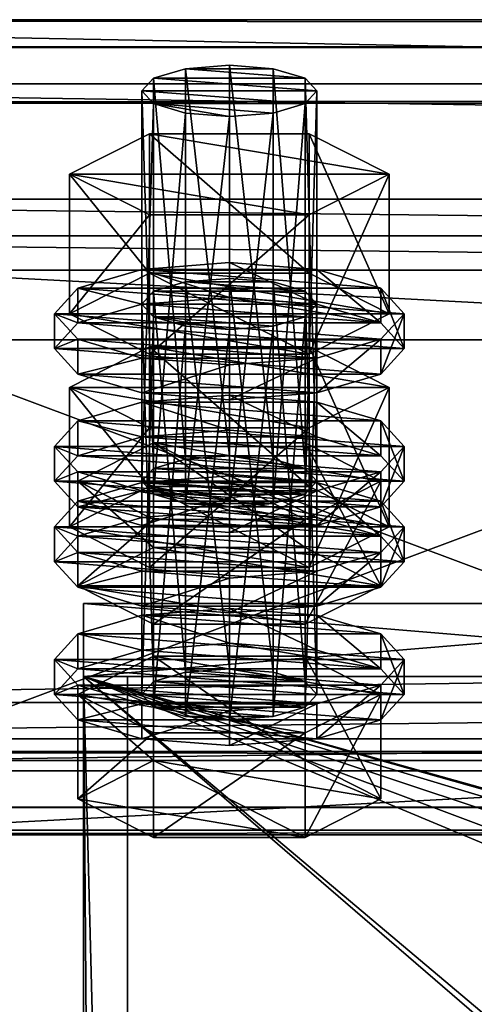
# Model space of a CAD drawing. Header units: millimetres. Extents: x 60485 to 71303, y 100 to 16900.
# Tile 552 of 656: x 60566 to 60597, y 16832 to 16900. Entities that reach past the tile are written whole.
import ezdxf

# ---------------------------------------------------------------- set-up
doc = ezdxf.new("R2010")
doc.units = ezdxf.units.MM
for name, color, linetype in [('1', 7, 'Continuous'), ('13', 7, 'Continuous'), ('21', 7, 'Continuous'), ('251', 7, 'Continuous'), ('3', 7, 'Continuous'), ('7', 7, 'Continuous'), ('9', 7, 'Continuous')]:
    doc.layers.add(name, color=color, linetype=linetype)

msp = doc.modelspace()

# ---------------------------------------------------------------- meshes
at = {"layer": '1', "color": 7}
mesh = msp.add_polyface(dxfattribs=at)
corners = [(70999.994, 16699.999, 2949.999), (70999.994, 16699.999, -0.001), (60499.994, 16699.999, -0.001), (60499.994, 16699.999, 2949.999), (70999.994, 16899.999, -0.001), (60499.994, 16899.999, -0.001), (70999.994, 16899.999, 2949.999), (60499.994, 16899.999, 2949.999)]
mesh.append_faces([[corners[k] for k in face] for face in [(0, 2, 3, 3), (1, 5, 2, 2), (4, 7, 5, 5), (6, 3, 7, 7), (1, 6, 4, 4), (3, 5, 7, 7)]], dxfattribs={"vtx0": -1, "color": 7})
mesh.append_faces([[corners[k] for k in face] for face in [(0, 1, 2, 2), (1, 4, 5, 5), (4, 6, 7, 7), (6, 0, 3, 3), (1, 0, 6, 6), (3, 2, 5, 5)]], dxfattribs={"vtx2": -1, "vtx3": -1, "color": 7})
at = {"layer": '13', "color": 20}
mesh = msp.add_polyface(dxfattribs=at)
corners = [(60580, 16893.366, 3091.021), (60577, 16893.601, 3091.79), (60577, 16866.824, 3099.976), (60574.804, 16894.243, 3093.89), (60574.804, 16867.466, 3102.076), (60574, 16895.12, 3096.759), (60574, 16868.343, 3104.945), (60574.804, 16895.997, 3099.628), (60574.804, 16869.221, 3107.814), (60577, 16896.639, 3101.728), (60577, 16869.863, 3109.914), (60580, 16896.874, 3102.497), (60580, 16870.098, 3110.683), (60585.196, 16894.243, 3093.89), (60586, 16895.12, 3096.759), (60585.196, 16895.997, 3099.628), (60583, 16896.639, 3101.728), (60585.485, 16886.621, 3089.423), (60574.515, 16886.621, 3089.423), (60574.515, 16877.058, 3092.347), (60569.03, 16889.398, 3098.508), (60569.03, 16879.835, 3101.432), (60574.515, 16892.176, 3107.593), (60574.515, 16882.613, 3110.517), (60585.485, 16882.613, 3110.517), (60590.97, 16889.398, 3098.508), (60585.485, 16877.058, 3092.347), (60569.608, 16878.081, 3095.694), (60568, 16879.835, 3101.432), (60568, 16877.444, 3102.163), (60569.608, 16875.69, 3096.425), (60569.608, 16881.589, 3107.17), (60569.608, 16879.199, 3107.901), (60574, 16882.874, 3111.37), (60574, 16880.483, 3112.101), (60580, 16883.344, 3112.907), (60580, 16880.953, 3113.638), (60574, 16876.797, 3091.494), (60586, 16876.797, 3091.494), (60590.392, 16878.081, 3095.694), (60592, 16879.835, 3101.432), (60590.392, 16881.589, 3107.17), (60586, 16882.874, 3111.37), (60590.392, 16879.199, 3107.901), (60592, 16877.444, 3102.163), (60580, 16878.747, 3043.206), (60574.804, 16879.624, 3046.075), (60577, 16878.982, 3043.974), (60585.196, 16879.624, 3046.075), (60574, 16880.501, 3048.943), (60586, 16880.501, 3048.943), (60574.804, 16881.378, 3051.812), (60585.196, 16881.378, 3051.812), (60577, 16882.021, 3053.913), (60583, 16882.021, 3053.913), (60580, 16882.256, 3054.681)]
mesh.append_faces([[corners[k] for k in face] for face in [(9, 12, 10, 10), (0, 3, 1, 1), (9, 16, 11, 11), (18, 21, 19, 19), (20, 23, 21, 21), (22, 24, 23, 23), (17, 20, 18, 18), (21, 26, 19, 19), (27, 29, 30, 30), (28, 32, 29, 29), (31, 34, 32, 32), (33, 36, 34, 34), (33, 42, 35, 35), (45, 46, 47, 47), (53, 54, 55, 55)]], dxfattribs={"vtx0": -1, "color": 20})
mesh.append_faces([[corners[k] for k in face] for face in [(3, 13, 5, 5), (5, 14, 7, 7), (7, 15, 9, 9), (20, 25, 22, 22), (23, 26, 21, 21), (37, 38, 27, 27), (27, 39, 28, 28), (28, 40, 31, 31), (31, 41, 33, 33), (36, 43, 34, 34), (34, 43, 32, 32), (32, 44, 29, 29), (46, 48, 49, 49), (49, 50, 51, 51), (51, 52, 53, 53)]], dxfattribs={"vtx0": -1, "vtx1": -1, "color": 20})
mesh.append_faces([[corners[k] for k in face] for face in [(0, 1, 2, 2), (1, 3, 4, 4), (3, 5, 6, 6), (5, 7, 8, 8), (7, 9, 10, 10), (9, 11, 12, 12), (17, 18, 19, 19), (18, 20, 21, 21), (20, 22, 23, 23), (27, 28, 29, 29), (28, 31, 32, 32), (31, 33, 34, 34), (33, 35, 36, 36)]], dxfattribs={"vtx2": -1, "vtx3": -1, "color": 20})
mesh = msp.add_polyface(dxfattribs=at)
corners = [(60586, 16895.12, 3096.759), (60585.196, 16894.243, 3093.89), (60585.196, 16867.466, 3102.076), (60583, 16893.601, 3091.79), (60583, 16866.824, 3099.976), (60580, 16893.366, 3091.021), (60580, 16866.589, 3099.207), (60580, 16896.874, 3102.497), (60583, 16896.639, 3101.728), (60583, 16869.863, 3109.914), (60580, 16870.098, 3110.683), (60585.196, 16895.997, 3099.628), (60585.196, 16869.221, 3107.814), (60586, 16868.343, 3104.945), (60574.804, 16894.243, 3093.89), (60574, 16895.12, 3096.759), (60574.804, 16895.997, 3099.628), (60577, 16896.639, 3101.728), (60590.97, 16889.398, 3098.508), (60585.485, 16886.621, 3089.423), (60585.485, 16877.058, 3092.347), (60590.97, 16879.835, 3101.432), (60574.515, 16877.058, 3092.347), (60574.515, 16892.176, 3107.593), (60585.485, 16892.176, 3107.593), (60585.485, 16882.613, 3110.517), (60569.03, 16889.398, 3098.508), (60574.515, 16882.613, 3110.517), (60592, 16879.835, 3101.432), (60590.392, 16878.081, 3095.694), (60590.392, 16875.69, 3096.425), (60592, 16877.444, 3102.163), (60580, 16883.344, 3112.907), (60586, 16882.874, 3111.37), (60586, 16880.483, 3112.101), (60580, 16880.953, 3113.638), (60590.392, 16881.589, 3107.17), (60590.392, 16879.199, 3107.901), (60569.608, 16878.081, 3095.694), (60586, 16876.797, 3091.494), (60568, 16879.835, 3101.432), (60569.608, 16881.589, 3107.17), (60574, 16882.874, 3111.37), (60569.608, 16879.199, 3107.901), (60568, 16877.444, 3102.163), (60574.804, 16879.624, 3046.075), (60580, 16878.747, 3043.206), (60583, 16878.982, 3043.974), (60585.196, 16879.624, 3046.075), (60574, 16880.501, 3048.943), (60586, 16880.501, 3048.943), (60574.804, 16881.378, 3051.812), (60585.196, 16881.378, 3051.812), (60577, 16882.021, 3053.913), (60583, 16882.021, 3053.913), (60574.515, 16877.557, 3059.778), (60590.97, 16874.78, 3050.693), (60585.485, 16877.557, 3059.778)]
mesh.append_faces([[corners[k] for k in face] for face in [(7, 9, 10, 10), (18, 20, 21, 21), (19, 22, 20, 20), (24, 21, 25, 25), (23, 18, 24, 24), (21, 27, 25, 25), (28, 30, 31, 31), (32, 34, 35, 35), (33, 37, 34, 34), (36, 31, 37, 37), (37, 35, 34, 34), (55, 56, 57, 57)]], dxfattribs={"vtx0": -1, "color": 20})
mesh.append_faces([[corners[k] for k in face] for face in [(14, 5, 3, 3), (14, 3, 1, 1), (15, 1, 0, 0), (16, 0, 11, 11), (17, 11, 8, 8), (26, 19, 18, 18), (27, 21, 20, 20), (38, 39, 29, 29), (40, 29, 28, 28), (41, 28, 36, 36), (42, 36, 33, 33), (43, 37, 31, 31), (44, 31, 30, 30), (45, 46, 47, 47), (45, 47, 48, 48), (49, 48, 50, 50), (51, 50, 52, 52), (53, 52, 54, 54)]], dxfattribs={"vtx0": -1, "vtx2": -1, "vtx3": -1, "color": 20})
mesh.append_faces([[corners[k] for k in face] for face in [(0, 1, 2, 2), (1, 3, 4, 4), (3, 5, 6, 6), (7, 8, 9, 9), (8, 11, 12, 12), (11, 0, 13, 13), (18, 19, 20, 20), (23, 24, 25, 25), (24, 18, 21, 21), (28, 29, 30, 30), (32, 33, 34, 34), (33, 36, 37, 37), (36, 28, 31, 31)]], dxfattribs={"vtx2": -1, "vtx3": -1, "color": 20})
mesh = msp.add_polyface(dxfattribs=at)
corners = [(60586, 16895.12, 3096.759), (60585.196, 16867.466, 3102.076), (60586, 16868.343, 3104.945), (60585.196, 16894.243, 3093.89), (60583, 16866.824, 3099.976), (60583, 16893.601, 3091.79), (60580, 16866.589, 3099.207), (60583, 16896.639, 3101.728), (60585.196, 16869.221, 3107.814), (60583, 16869.863, 3109.914), (60585.196, 16895.997, 3099.628), (60580, 16870.098, 3110.683), (60574.804, 16869.221, 3107.814), (60574, 16868.343, 3104.945), (60574.804, 16870.975, 3113.552), (60585.196, 16865.712, 3096.338), (60590.392, 16868.343, 3104.945), (60585.196, 16870.975, 3113.552), (60592, 16870.734, 3104.214), (60590.392, 16868.98, 3098.476), (60590.392, 16866.589, 3099.207), (60592, 16868.343, 3104.945), (60580, 16874.243, 3115.69), (60586, 16873.773, 3114.152), (60586, 16871.382, 3114.883), (60580, 16871.852, 3116.421), (60590.392, 16872.488, 3109.952), (60590.392, 16870.098, 3110.683), (60586, 16867.696, 3094.276), (60574, 16867.696, 3094.276), (60580, 16867.226, 3092.739), (60569.608, 16868.98, 3098.476), (60568, 16870.734, 3104.214), (60569.608, 16872.488, 3109.952), (60574, 16873.773, 3114.152), (60574, 16871.382, 3114.883), (60569.608, 16870.098, 3110.683), (60568, 16868.343, 3104.945), (60590.392, 16878.081, 3095.694), (60586, 16876.797, 3091.494), (60586, 16874.406, 3092.224), (60590.392, 16875.69, 3096.425), (60580, 16876.327, 3089.956), (60580, 16873.936, 3090.687), (60574, 16876.797, 3091.494), (60569.608, 16875.69, 3096.425), (60574, 16874.406, 3092.224), (60580, 16882.256, 3054.681), (60583, 16882.021, 3053.913), (60583, 16855.244, 3062.099), (60585.196, 16881.378, 3051.812), (60585.196, 16854.602, 3059.999), (60590.97, 16874.78, 3050.693), (60585.485, 16872.002, 3041.608), (60585.485, 16862.439, 3044.532), (60574.515, 16877.557, 3059.778), (60585.485, 16877.557, 3059.778), (60585.485, 16867.994, 3062.701), (60590.97, 16865.217, 3053.617), (60569.03, 16874.78, 3050.693), (60574, 16868.255, 3063.555), (60590.392, 16866.971, 3059.354), (60586, 16868.255, 3063.555), (60580, 16868.725, 3065.092)]
mesh.append_faces([[corners[k] for k in face] for face in [(0, 1, 2, 2), (3, 4, 1, 1), (5, 6, 4, 4), (7, 8, 9, 9), (10, 2, 8, 8), (8, 11, 9, 9), (14, 16, 17, 17), (18, 20, 21, 21), (22, 24, 25, 25), (23, 27, 24, 24), (26, 21, 27, 27), (28, 29, 30, 30), (34, 23, 22, 22), (38, 40, 41, 41), (39, 43, 40, 40), (39, 44, 42, 42), (46, 40, 43, 43), (56, 58, 57, 57), (60, 62, 63, 63)]], dxfattribs={"vtx0": -1, "color": 20})
mesh.append_faces([[corners[k] for k in face] for face in [(12, 8, 2, 2), (13, 2, 1, 1), (14, 15, 16, 16), (31, 28, 19, 19), (32, 19, 18, 18), (33, 18, 26, 26), (34, 26, 23, 23), (35, 24, 27, 27), (36, 27, 21, 21), (37, 21, 20, 20), (45, 41, 40, 40), (59, 53, 52, 52), (60, 61, 62, 62)]], dxfattribs={"vtx0": -1, "vtx2": -1, "vtx3": -1, "color": 20})
mesh.append_faces([[corners[k] for k in face] for face in [(18, 19, 20, 20), (22, 23, 24, 24), (23, 26, 27, 27), (26, 18, 21, 21), (38, 39, 40, 40), (39, 42, 43, 43), (47, 48, 49, 49), (48, 50, 51, 51), (52, 53, 54, 54), (55, 56, 57, 57), (56, 52, 58, 58)]], dxfattribs={"vtx2": -1, "vtx3": -1, "color": 20})
mesh = msp.add_polyface(dxfattribs=at)
corners = [(60580, 16893.366, 3091.021), (60577, 16866.824, 3099.976), (60580, 16866.589, 3099.207), (60577, 16893.601, 3091.79), (60574.804, 16867.466, 3102.076), (60574.804, 16894.243, 3093.89), (60574, 16868.343, 3104.945), (60574, 16895.12, 3096.759), (60574.804, 16869.221, 3107.814), (60574.804, 16895.997, 3099.628), (60577, 16869.863, 3109.914), (60580, 16870.098, 3110.683), (60585.196, 16869.221, 3107.814), (60586, 16868.343, 3104.945), (60585.196, 16867.466, 3102.076), (60569.608, 16868.343, 3104.945), (60585.196, 16865.712, 3096.338), (60574.804, 16870.975, 3113.552), (60574, 16867.696, 3094.276), (60569.608, 16868.98, 3098.476), (60569.608, 16866.589, 3099.207), (60568, 16870.734, 3104.214), (60568, 16868.343, 3104.945), (60569.608, 16872.488, 3109.952), (60569.608, 16870.098, 3110.683), (60574, 16873.773, 3114.152), (60574, 16871.382, 3114.883), (60580, 16874.243, 3115.69), (60580, 16871.852, 3116.421), (60586, 16867.696, 3094.276), (60590.392, 16868.98, 3098.476), (60592, 16870.734, 3104.214), (60590.392, 16872.488, 3109.952), (60586, 16871.382, 3114.883), (60590.392, 16870.098, 3110.683), (60592, 16868.343, 3104.945), (60580, 16876.327, 3089.956), (60574, 16876.797, 3091.494), (60574, 16874.406, 3092.224), (60580, 16873.936, 3090.687), (60569.608, 16878.081, 3095.694), (60569.608, 16875.69, 3096.425), (60568, 16877.444, 3102.163), (60590.392, 16875.69, 3096.425), (60586, 16874.406, 3092.224), (60574, 16880.501, 3048.943), (60574.804, 16881.378, 3051.812), (60574.804, 16854.602, 3059.999), (60577, 16882.021, 3053.913), (60577, 16855.244, 3062.099), (60580, 16882.256, 3054.681), (60580, 16855.479, 3062.868), (60574.515, 16872.002, 3041.608), (60569.03, 16874.78, 3050.693), (60569.03, 16865.217, 3053.617), (60574.515, 16877.557, 3059.778), (60574.515, 16867.994, 3062.701), (60585.485, 16867.994, 3062.701), (60585.485, 16872.002, 3041.608), (60590.97, 16874.78, 3050.693), (60574, 16868.255, 3063.555), (60580, 16868.725, 3065.092), (60580, 16866.334, 3065.823), (60569.608, 16866.971, 3059.354), (60590.392, 16866.971, 3059.354)]
mesh.append_faces([[corners[k] for k in face] for face in [(0, 1, 2, 2), (3, 4, 1, 1), (5, 6, 4, 4), (7, 8, 6, 6), (9, 10, 8, 8), (19, 22, 20, 20), (21, 24, 22, 22), (23, 26, 24, 24), (25, 28, 26, 26), (33, 26, 28, 28), (36, 38, 39, 39), (37, 41, 38, 38), (53, 56, 54, 54), (55, 57, 56, 56), (58, 53, 52, 52)]], dxfattribs={"vtx0": -1, "color": 20})
mesh.append_faces([[corners[k] for k in face] for face in [(11, 12, 10, 10), (10, 12, 8, 8), (8, 13, 6, 6), (6, 14, 4, 4), (15, 16, 17, 17), (18, 29, 19, 19), (19, 30, 21, 21), (21, 31, 23, 23), (23, 32, 25, 25), (26, 34, 24, 24), (24, 35, 22, 22), (42, 43, 41, 41), (41, 44, 38, 38), (53, 59, 55, 55), (63, 64, 60, 60)]], dxfattribs={"vtx0": -1, "vtx1": -1, "color": 20})
mesh.append_faces([[corners[k] for k in face] for face in [(18, 19, 20, 20), (19, 21, 22, 22), (21, 23, 24, 24), (23, 25, 26, 26), (25, 27, 28, 28), (36, 37, 38, 38), (37, 40, 41, 41), (45, 46, 47, 47), (46, 48, 49, 49), (48, 50, 51, 51), (52, 53, 54, 54), (53, 55, 56, 56), (60, 61, 62, 62)]], dxfattribs={"vtx2": -1, "vtx3": -1, "color": 20})
mesh = msp.add_polyface(dxfattribs=at)
corners = [(60574.804, 16867.466, 3102.076), (60585.196, 16867.466, 3102.076), (60583, 16866.824, 3099.976), (60590.392, 16868.343, 3104.945), (60585.196, 16865.712, 3096.338), (60585.196, 16858.54, 3098.531), (60590.392, 16861.171, 3107.138), (60574.804, 16858.54, 3098.531), (60574.804, 16870.975, 3113.552), (60585.196, 16870.975, 3113.552), (60585.196, 16863.802, 3115.745), (60574.804, 16863.802, 3115.745), (60590.392, 16868.98, 3098.476), (60586, 16867.696, 3094.276), (60586, 16865.305, 3095.007), (60590.392, 16866.589, 3099.207), (60580, 16867.226, 3092.739), (60580, 16864.835, 3093.469), (60569.608, 16866.589, 3099.207), (60586, 16880.501, 3048.943), (60585.196, 16879.624, 3046.075), (60585.196, 16852.848, 3054.261), (60583, 16878.982, 3043.974), (60583, 16852.206, 3052.161), (60580, 16878.747, 3043.206), (60580, 16851.971, 3051.392), (60580, 16882.256, 3054.681), (60583, 16855.244, 3062.099), (60580, 16855.479, 3062.868), (60583, 16882.021, 3053.913), (60585.196, 16854.602, 3059.999), (60585.196, 16881.378, 3051.812), (60586, 16853.725, 3057.13), (60590.97, 16874.78, 3050.693), (60585.485, 16862.439, 3044.532), (60590.97, 16865.217, 3053.617), (60585.485, 16872.002, 3041.608), (60574.515, 16862.439, 3044.532), (60574.515, 16867.994, 3062.701), (60585.485, 16867.994, 3062.701), (60592, 16865.217, 3053.617), (60590.392, 16863.462, 3047.879), (60590.392, 16861.072, 3048.61), (60592, 16862.826, 3054.347), (60586, 16862.178, 3043.678), (60586, 16859.787, 3044.409), (60580, 16861.708, 3042.141), (60580, 16859.317, 3042.872), (60580, 16868.725, 3065.092), (60586, 16868.255, 3063.555), (60586, 16865.864, 3064.286), (60580, 16866.334, 3065.823), (60590.392, 16866.971, 3059.354), (60590.392, 16864.58, 3060.085), (60574, 16862.178, 3043.678), (60569.608, 16863.462, 3047.879), (60568, 16865.217, 3053.617), (60569.608, 16866.971, 3059.354), (60569.608, 16864.58, 3060.085), (60568, 16862.826, 3054.347), (60569.608, 16861.072, 3048.61)]
mesh.append_faces([[corners[k] for k in face] for face in [(3, 5, 6, 6), (4, 7, 5, 5), (9, 6, 10, 10), (6, 11, 10, 10), (12, 14, 15, 15), (13, 17, 14, 14), (26, 27, 28, 28), (29, 30, 27, 27), (31, 32, 30, 30), (33, 34, 35, 35), (36, 37, 34, 34), (35, 38, 39, 39), (40, 42, 43, 43), (41, 45, 42, 42), (48, 50, 51, 51), (49, 53, 50, 50), (52, 43, 53, 53), (44, 54, 46, 46), (53, 51, 50, 50)]], dxfattribs={"vtx0": -1, "color": 20})
mesh.append_faces([[corners[k] for k in face] for face in [(0, 1, 2, 2), (18, 15, 14, 14), (38, 35, 34, 34), (55, 44, 41, 41), (56, 41, 40, 40), (57, 40, 52, 52), (58, 53, 43, 43), (59, 43, 42, 42), (60, 42, 45, 45)]], dxfattribs={"vtx0": -1, "vtx2": -1, "vtx3": -1, "color": 20})
mesh.append_faces([[corners[k] for k in face] for face in [(3, 4, 5, 5), (8, 9, 10, 10), (9, 3, 6, 6), (12, 13, 14, 14), (13, 16, 17, 17), (19, 20, 21, 21), (20, 22, 23, 23), (22, 24, 25, 25), (31, 19, 32, 32), (40, 41, 42, 42), (41, 44, 45, 45), (44, 46, 47, 47), (48, 49, 50, 50), (49, 52, 53, 53), (52, 40, 43, 43)]], dxfattribs={"vtx2": -1, "vtx3": -1, "color": 20})
mesh = msp.add_polyface(dxfattribs=at)
corners = [(60574.804, 16867.466, 3102.076), (60583, 16866.824, 3099.976), (60577, 16866.824, 3099.976), (60580, 16866.589, 3099.207), (60585.196, 16865.712, 3096.338), (60574.804, 16865.712, 3096.338), (60574.804, 16858.54, 3098.531), (60569.608, 16868.343, 3104.945), (60569.608, 16861.171, 3107.138), (60574.804, 16870.975, 3113.552), (60574.804, 16863.802, 3115.745), (60585.196, 16863.802, 3115.745), (60590.392, 16861.171, 3107.138), (60580, 16867.226, 3092.739), (60574, 16867.696, 3094.276), (60574, 16865.305, 3095.007), (60580, 16864.835, 3093.469), (60569.608, 16866.589, 3099.207), (60568, 16868.343, 3104.945), (60590.392, 16866.589, 3099.207), (60586, 16865.305, 3095.007), (60580, 16878.747, 3043.206), (60577, 16878.982, 3043.974), (60577, 16852.206, 3052.161), (60574.804, 16879.624, 3046.075), (60574.804, 16852.848, 3054.261), (60574, 16880.501, 3048.943), (60574, 16853.725, 3057.13), (60574.804, 16854.602, 3059.999), (60574.804, 16881.378, 3051.812), (60577, 16855.244, 3062.099), (60577, 16882.021, 3053.913), (60580, 16855.479, 3062.868), (60585.485, 16872.002, 3041.608), (60574.515, 16872.002, 3041.608), (60574.515, 16862.439, 3044.532), (60569.03, 16865.217, 3053.617), (60574.515, 16867.994, 3062.701), (60585.485, 16862.439, 3044.532), (60580, 16861.708, 3042.141), (60574, 16862.178, 3043.678), (60574, 16859.787, 3044.409), (60569.608, 16863.462, 3047.879), (60569.608, 16861.072, 3048.61), (60568, 16865.217, 3053.617), (60568, 16862.826, 3054.347), (60569.608, 16866.971, 3059.354), (60569.608, 16864.58, 3060.085), (60574, 16868.255, 3063.555), (60574, 16865.864, 3064.286), (60580, 16866.334, 3065.823), (60586, 16862.178, 3043.678), (60590.392, 16863.462, 3047.879), (60592, 16865.217, 3053.617), (60590.392, 16864.58, 3060.085), (60592, 16862.826, 3054.347), (60590.392, 16861.072, 3048.61)]
mesh.append_faces([[corners[k] for k in face] for face in [(2, 1, 3, 3), (5, 8, 6, 6), (7, 10, 8, 8), (9, 11, 10, 10), (4, 7, 5, 5), (13, 15, 16, 16), (14, 17, 15, 15), (15, 20, 16, 16), (26, 28, 27, 27), (29, 30, 28, 28), (31, 32, 30, 30), (34, 36, 35, 35), (36, 38, 35, 35), (40, 43, 41, 41), (42, 45, 43, 43), (44, 47, 45, 45), (46, 49, 47, 47), (48, 50, 49, 49)]], dxfattribs={"vtx0": -1, "color": 20})
mesh.append_faces([[corners[k] for k in face] for face in [(0, 1, 2, 2), (10, 12, 8, 8), (18, 19, 17, 17), (17, 20, 15, 15), (37, 38, 36, 36), (40, 51, 42, 42), (42, 52, 44, 44), (44, 53, 46, 46), (50, 54, 49, 49), (49, 54, 47, 47), (47, 55, 45, 45), (45, 56, 43, 43)]], dxfattribs={"vtx0": -1, "vtx1": -1, "color": 20})
mesh.append_faces([[corners[k] for k in face] for face in [(4, 5, 6, 6), (5, 7, 8, 8), (7, 9, 10, 10), (13, 14, 15, 15), (21, 22, 23, 23), (22, 24, 25, 25), (24, 26, 27, 27), (33, 34, 35, 35), (39, 40, 41, 41), (40, 42, 43, 43), (42, 44, 45, 45), (44, 46, 47, 47), (46, 48, 49, 49)]], dxfattribs={"vtx2": -1, "vtx3": -1, "color": 20})
mesh = msp.add_polyface(dxfattribs=at)
corners = [(60569.608, 16861.171, 3107.138), (60590.392, 16861.171, 3107.138), (60585.196, 16858.54, 3098.531), (60586, 16880.501, 3048.943), (60585.196, 16852.848, 3054.261), (60586, 16853.725, 3057.13), (60585.196, 16879.624, 3046.075), (60583, 16852.206, 3052.161), (60583, 16878.982, 3043.974), (60580, 16851.971, 3051.392), (60585.196, 16854.602, 3059.999), (60580, 16855.479, 3062.868), (60583, 16855.244, 3062.099), (60574.804, 16854.602, 3059.999), (60574, 16853.725, 3057.13), (60574.804, 16852.848, 3054.261), (60577, 16852.206, 3052.161), (60590.392, 16853.725, 3057.13), (60585.196, 16851.093, 3048.523), (60585.196, 16843.921, 3050.716), (60590.392, 16846.553, 3059.323), (60574.804, 16843.921, 3050.716), (60574.804, 16856.356, 3065.737), (60585.196, 16856.356, 3065.737), (60585.196, 16849.184, 3067.929), (60569.608, 16853.725, 3057.13), (60574.804, 16849.184, 3067.929), (60592, 16856.116, 3056.399), (60590.392, 16854.361, 3050.661), (60590.392, 16851.971, 3051.392), (60592, 16853.725, 3057.13), (60586, 16853.077, 3046.461), (60586, 16850.686, 3047.192), (60580, 16852.607, 3044.923), (60580, 16850.216, 3045.654), (60580, 16859.624, 3067.875), (60586, 16859.154, 3066.337), (60586, 16856.763, 3067.068), (60580, 16857.233, 3068.606), (60590.392, 16857.87, 3062.137), (60590.392, 16855.479, 3062.868), (60574, 16853.077, 3046.461), (60569.608, 16854.361, 3050.661), (60568, 16856.116, 3056.399), (60569.608, 16857.87, 3062.137), (60574, 16859.154, 3066.337), (60569.608, 16855.479, 3062.868), (60568, 16853.725, 3057.13), (60569.608, 16851.971, 3051.392), (60574, 16850.686, 3047.192), (60586, 16862.178, 3043.678), (60580, 16859.317, 3042.872), (60586, 16859.787, 3044.409), (60574, 16859.787, 3044.409)]
mesh.append_faces([[corners[k] for k in face] for face in [(3, 4, 5, 5), (6, 7, 4, 4), (8, 9, 7, 7), (10, 11, 12, 12), (16, 7, 9, 9), (17, 19, 20, 20), (18, 21, 19, 19), (23, 20, 24, 24), (22, 17, 23, 23), (20, 26, 24, 24), (27, 29, 30, 30), (28, 32, 29, 29), (31, 34, 32, 32), (35, 37, 38, 38), (36, 40, 37, 37), (39, 30, 40, 40), (31, 41, 33, 33), (40, 38, 37, 37), (49, 32, 34, 34), (50, 51, 52, 52), (53, 52, 51, 51)]], dxfattribs={"vtx0": -1, "color": 20})
mesh.append_faces([[corners[k] for k in face] for face in [(0, 1, 2, 2), (13, 10, 5, 5), (14, 5, 4, 4), (15, 4, 7, 7), (25, 18, 17, 17), (26, 20, 19, 19), (42, 31, 28, 28), (43, 28, 27, 27), (44, 27, 39, 39), (45, 39, 36, 36), (46, 40, 30, 30), (47, 30, 29, 29), (48, 29, 32, 32)]], dxfattribs={"vtx0": -1, "vtx2": -1, "vtx3": -1, "color": 20})
mesh.append_faces([[corners[k] for k in face] for face in [(17, 18, 19, 19), (22, 23, 24, 24), (23, 17, 20, 20), (27, 28, 29, 29), (28, 31, 32, 32), (31, 33, 34, 34), (35, 36, 37, 37), (36, 39, 40, 40), (39, 27, 30, 30)]], dxfattribs={"vtx2": -1, "vtx3": -1, "color": 20})
mesh = msp.add_polyface(dxfattribs=at)
corners = [(60569.608, 16861.171, 3107.138), (60585.196, 16858.54, 3098.531), (60574.804, 16858.54, 3098.531), (60580, 16878.747, 3043.206), (60577, 16852.206, 3052.161), (60580, 16851.971, 3051.392), (60577, 16878.982, 3043.974), (60574.804, 16852.848, 3054.261), (60574.804, 16879.624, 3046.075), (60574, 16853.725, 3057.13), (60580, 16855.479, 3062.868), (60585.196, 16854.602, 3059.999), (60577, 16855.244, 3062.099), (60574.804, 16854.602, 3059.999), (60586, 16853.725, 3057.13), (60585.196, 16852.848, 3054.261), (60583, 16852.206, 3052.161), (60585.196, 16851.093, 3048.523), (60574.804, 16851.093, 3048.523), (60574.804, 16843.921, 3050.716), (60569.608, 16853.725, 3057.13), (60569.608, 16846.553, 3059.323), (60574.804, 16856.356, 3065.737), (60574.804, 16849.184, 3067.929), (60585.196, 16849.184, 3067.929), (60590.392, 16853.725, 3057.13), (60585.196, 16843.921, 3050.716), (60580, 16852.607, 3044.923), (60574, 16853.077, 3046.461), (60574, 16850.686, 3047.192), (60580, 16850.216, 3045.654), (60569.608, 16854.361, 3050.661), (60569.608, 16851.971, 3051.392), (60568, 16856.116, 3056.399), (60568, 16853.725, 3057.13), (60569.608, 16857.87, 3062.137), (60569.608, 16855.479, 3062.868), (60574, 16859.154, 3066.337), (60574, 16856.763, 3067.068), (60580, 16859.624, 3067.875), (60580, 16857.233, 3068.606), (60586, 16853.077, 3046.461), (60590.392, 16854.361, 3050.661), (60592, 16856.116, 3056.399), (60590.392, 16857.87, 3062.137), (60586, 16859.154, 3066.337), (60590.392, 16855.479, 3062.868), (60592, 16853.725, 3057.13), (60590.392, 16851.971, 3051.392), (60586, 16850.686, 3047.192), (60580, 16861.708, 3042.141), (60574, 16859.787, 3044.409), (60580, 16859.317, 3042.872), (60569.608, 16861.072, 3048.61), (60586, 16859.787, 3044.409)]
mesh.append_faces([[corners[k] for k in face] for face in [(0, 1, 2, 2), (3, 4, 5, 5), (6, 7, 4, 4), (8, 9, 7, 7), (18, 21, 19, 19), (20, 23, 21, 21), (22, 24, 23, 23), (17, 20, 18, 18), (21, 26, 19, 19), (27, 29, 30, 30), (28, 32, 29, 29), (31, 34, 32, 32), (33, 36, 34, 34), (35, 38, 36, 36), (37, 40, 38, 38), (37, 45, 39, 39), (50, 51, 52, 52)]], dxfattribs={"vtx0": -1, "color": 20})
mesh.append_faces([[corners[k] for k in face] for face in [(10, 11, 12, 12), (12, 11, 13, 13), (13, 14, 9, 9), (9, 15, 7, 7), (7, 16, 4, 4), (20, 25, 22, 22), (23, 26, 21, 21), (28, 41, 31, 31), (31, 42, 33, 33), (33, 43, 35, 35), (35, 44, 37, 37), (40, 46, 38, 38), (38, 46, 36, 36), (36, 47, 34, 34), (34, 48, 32, 32), (32, 49, 29, 29), (53, 54, 51, 51)]], dxfattribs={"vtx0": -1, "vtx1": -1, "color": 20})
mesh.append_faces([[corners[k] for k in face] for face in [(17, 18, 19, 19), (18, 20, 21, 21), (20, 22, 23, 23), (27, 28, 29, 29), (28, 31, 32, 32), (31, 33, 34, 34), (33, 35, 36, 36), (35, 37, 38, 38), (37, 39, 40, 40)]], dxfattribs={"vtx2": -1, "vtx3": -1, "color": 20})
at = {"layer": '21', "color": 6}
mesh = msp.add_polyface(dxfattribs=at)
corners = [(60570, 16854.962, 2970.039), (60570, 16854.962, 2960.039), (60714.996, 16854.962, 2960.05), (60714.995, 16854.962, 2970.05), (60714.996, 16729.962, 2960.05), (60714.995, 16729.962, 2970.05), (60570, 16729.962, 2960.039), (60570, 16729.962, 2970.039)]
mesh.append_faces([[corners[k] for k in face] for face in [(0, 2, 3, 3), (4, 3, 2, 2), (6, 2, 1, 1), (7, 1, 0, 0), (5, 0, 3, 3), (7, 4, 6, 6)]], dxfattribs={"vtx0": -1, "color": 6})
mesh.append_faces([[corners[k] for k in face] for face in [(0, 1, 2, 2), (4, 5, 3, 3), (6, 4, 2, 2), (7, 6, 1, 1), (5, 7, 0, 0), (7, 5, 4, 4)]], dxfattribs={"vtx2": -1, "vtx3": -1, "color": 6})
at = {"layer": '251', "color": 30}
mesh = msp.add_polyface(dxfattribs=at)
corners = [(60664.984, 16774.962, 2960), (60664.996, 16815.307, 2960), (60664.996, 16815.307, 2958), (60664.984, 16774.962, 2958), (60665.759, 16819.133, 2960), (60665.759, 16819.133, 2958), (60667.927, 16822.377, 2960), (60667.927, 16822.377, 2958), (60671.171, 16824.543, 2960), (60671.171, 16824.543, 2958), (60674.99, 16825.304, 2960), (60674.99, 16825.304, 2958), (60678.816, 16824.542, 2960), (60678.816, 16824.542, 2958), (60682.06, 16822.374, 2960), (60682.06, 16822.374, 2958), (60684.228, 16819.13, 2960), (60684.228, 16819.13, 2958), (60684.988, 16815.303, 2960), (60684.988, 16815.303, 2958), (60684.984, 16774.969, 2960), (60684.984, 16774.969, 2958), (60714.994, 16774.962, 2960), (60714.994, 16774.962, 2958), (60714.996, 16854.96, 2960), (60714.996, 16854.96, 2958), (60570, 16774.962, 2960), (60570, 16854.96, 2960), (60570, 16774.962, 2958), (60570, 16854.96, 2958)]
mesh.append_faces([[corners[k] for k in face] for face in [(0, 2, 3, 3), (1, 5, 2, 2), (4, 7, 5, 5), (6, 9, 7, 7), (8, 11, 9, 9), (10, 13, 11, 11), (12, 15, 13, 13), (14, 17, 15, 15), (16, 19, 17, 17), (18, 21, 19, 19), (20, 23, 21, 21), (22, 25, 23, 23), (27, 0, 26, 26), (20, 24, 22, 22), (28, 0, 3, 3), (2, 28, 3, 3), (23, 19, 21, 21), (27, 25, 24, 24), (29, 26, 28, 28)]], dxfattribs={"vtx0": -1, "color": 30})
mesh.append_faces([[corners[k] for k in face] for face in [(0, 27, 1, 1), (1, 27, 4, 4), (4, 27, 6, 6), (6, 27, 8, 8), (8, 27, 10, 10), (24, 10, 27, 27), (9, 28, 7, 7), (7, 28, 5, 5), (5, 28, 2, 2), (25, 15, 23, 23), (15, 25, 13, 13), (13, 29, 11, 11)]], dxfattribs={"vtx0": -1, "vtx1": -1, "color": 30})
mesh.append_faces([[corners[k] for k in face] for face in [(24, 20, 18, 18), (24, 18, 16, 16), (24, 16, 14, 14), (24, 14, 12, 12), (24, 12, 10, 10), (29, 9, 11, 11), (9, 29, 28, 28), (13, 25, 29, 29), (23, 15, 17, 17), (23, 17, 19, 19)]], dxfattribs={"vtx0": -1, "vtx2": -1, "vtx3": -1, "color": 30})
mesh.append_faces([[corners[k] for k in face] for face in [(0, 1, 2, 2), (1, 4, 5, 5), (4, 6, 7, 7), (6, 8, 9, 9), (8, 10, 11, 11), (10, 12, 13, 13), (12, 14, 15, 15), (14, 16, 17, 17), (16, 18, 19, 19), (18, 20, 21, 21), (20, 22, 23, 23), (22, 24, 25, 25), (28, 26, 0, 0), (27, 29, 25, 25), (29, 27, 26, 26)]], dxfattribs={"vtx2": -1, "vtx3": -1, "color": 30})
mesh = msp.add_polyface(dxfattribs=at)
corners = [(60664.984, 16774.962, 2958), (60664.996, 16815.307, 2958), (60664.996, 16815.307, 2955), (60664.984, 16774.962, 2955), (60665.759, 16819.133, 2958), (60665.759, 16819.133, 2955), (60667.927, 16822.377, 2958), (60667.927, 16822.377, 2955), (60671.171, 16824.543, 2958), (60671.171, 16824.543, 2955), (60674.99, 16825.304, 2958), (60674.99, 16825.304, 2955), (60678.816, 16824.542, 2958), (60678.816, 16824.542, 2955), (60682.06, 16822.374, 2958), (60682.06, 16822.374, 2955), (60684.228, 16819.13, 2958), (60684.228, 16819.13, 2955), (60684.988, 16815.303, 2958), (60684.988, 16815.303, 2955), (60684.984, 16774.969, 2958), (60684.984, 16774.969, 2955), (60714.994, 16774.962, 2958), (60714.994, 16774.962, 2955), (60714.996, 16854.96, 2958), (60714.996, 16854.96, 2955), (60570, 16774.962, 2958), (60570, 16854.96, 2958), (60570, 16774.962, 2955), (60570, 16854.96, 2955)]
mesh.append_faces([[corners[k] for k in face] for face in [(0, 2, 3, 3), (1, 5, 2, 2), (4, 7, 5, 5), (6, 9, 7, 7), (8, 11, 9, 9), (10, 13, 11, 11), (12, 15, 13, 13), (14, 17, 15, 15), (16, 19, 17, 17), (18, 21, 19, 19), (20, 23, 21, 21), (22, 25, 23, 23), (27, 0, 26, 26), (20, 24, 22, 22), (28, 0, 3, 3), (2, 28, 3, 3), (23, 19, 21, 21), (27, 25, 24, 24), (29, 26, 28, 28)]], dxfattribs={"vtx0": -1, "color": 30})
mesh.append_faces([[corners[k] for k in face] for face in [(0, 27, 1, 1), (1, 27, 4, 4), (4, 27, 6, 6), (6, 27, 8, 8), (8, 27, 10, 10), (24, 10, 27, 27), (9, 28, 7, 7), (7, 28, 5, 5), (5, 28, 2, 2), (25, 15, 23, 23), (15, 25, 13, 13), (13, 29, 11, 11)]], dxfattribs={"vtx0": -1, "vtx1": -1, "color": 30})
mesh.append_faces([[corners[k] for k in face] for face in [(24, 20, 18, 18), (24, 18, 16, 16), (24, 16, 14, 14), (24, 14, 12, 12), (24, 12, 10, 10), (29, 9, 11, 11), (9, 29, 28, 28), (13, 25, 29, 29), (23, 15, 17, 17), (23, 17, 19, 19)]], dxfattribs={"vtx0": -1, "vtx2": -1, "vtx3": -1, "color": 30})
mesh.append_faces([[corners[k] for k in face] for face in [(0, 1, 2, 2), (1, 4, 5, 5), (4, 6, 7, 7), (6, 8, 9, 9), (8, 10, 11, 11), (10, 12, 13, 13), (12, 14, 15, 15), (14, 16, 17, 17), (16, 18, 19, 19), (18, 20, 21, 21), (20, 22, 23, 23), (22, 24, 25, 25), (28, 26, 0, 0), (27, 29, 25, 25), (29, 27, 26, 26)]], dxfattribs={"vtx2": -1, "vtx3": -1, "color": 30})
mesh = msp.add_polyface(dxfattribs=at)
corners = [(60664.984, 16774.962, 2960), (60664.996, 16815.307, 2960), (60664.996, 16815.307, 2950), (60664.984, 16774.962, 2950), (60665.759, 16819.133, 2960), (60665.759, 16819.133, 2950), (60667.927, 16822.377, 2960), (60667.927, 16822.377, 2950), (60671.171, 16824.543, 2960), (60671.171, 16824.543, 2950), (60674.99, 16825.304, 2960), (60674.99, 16825.304, 2950), (60678.816, 16824.542, 2960), (60678.816, 16824.542, 2950), (60682.06, 16822.374, 2960), (60682.06, 16822.374, 2950), (60684.228, 16819.13, 2960), (60684.228, 16819.13, 2950), (60684.988, 16815.303, 2960), (60684.988, 16815.303, 2950), (60684.984, 16774.969, 2960), (60684.984, 16774.969, 2950), (60714.994, 16774.962, 2960), (60714.994, 16774.962, 2950), (60714.996, 16854.96, 2960), (60714.996, 16854.96, 2950), (60570, 16774.962, 2960), (60570, 16854.96, 2960), (60570, 16774.962, 2950), (60570, 16854.96, 2950)]
mesh.append_faces([[corners[k] for k in face] for face in [(0, 2, 3, 3), (1, 5, 2, 2), (4, 7, 5, 5), (6, 9, 7, 7), (8, 11, 9, 9), (10, 13, 11, 11), (12, 15, 13, 13), (14, 17, 15, 15), (16, 19, 17, 17), (18, 21, 19, 19), (20, 23, 21, 21), (22, 25, 23, 23), (27, 0, 26, 26), (20, 24, 22, 22), (28, 0, 3, 3), (2, 28, 3, 3), (23, 19, 21, 21), (27, 25, 24, 24), (29, 26, 28, 28)]], dxfattribs={"vtx0": -1, "color": 30})
mesh.append_faces([[corners[k] for k in face] for face in [(0, 27, 1, 1), (1, 27, 4, 4), (4, 27, 6, 6), (6, 27, 8, 8), (8, 27, 10, 10), (24, 10, 27, 27), (9, 28, 7, 7), (7, 28, 5, 5), (5, 28, 2, 2), (25, 15, 23, 23), (15, 25, 13, 13), (13, 29, 11, 11)]], dxfattribs={"vtx0": -1, "vtx1": -1, "color": 30})
mesh.append_faces([[corners[k] for k in face] for face in [(24, 20, 18, 18), (24, 18, 16, 16), (24, 16, 14, 14), (24, 14, 12, 12), (24, 12, 10, 10), (29, 9, 11, 11), (9, 29, 28, 28), (13, 25, 29, 29), (23, 15, 17, 17), (23, 17, 19, 19)]], dxfattribs={"vtx0": -1, "vtx2": -1, "vtx3": -1, "color": 30})
mesh.append_faces([[corners[k] for k in face] for face in [(0, 1, 2, 2), (1, 4, 5, 5), (4, 6, 7, 7), (6, 8, 9, 9), (8, 10, 11, 11), (10, 12, 13, 13), (12, 14, 15, 15), (14, 16, 17, 17), (16, 18, 19, 19), (18, 20, 21, 21), (20, 22, 23, 23), (22, 24, 25, 25), (28, 26, 0, 0), (27, 29, 25, 25), (29, 27, 26, 26)]], dxfattribs={"vtx2": -1, "vtx3": -1, "color": 30})
mesh = msp.add_polyface(dxfattribs=at)
corners = [(60664.984, 16774.962, 2955), (60664.996, 16815.307, 2955), (60664.996, 16815.307, 2950), (60664.984, 16774.962, 2950), (60665.759, 16819.133, 2955), (60665.759, 16819.133, 2950), (60667.927, 16822.377, 2955), (60667.927, 16822.377, 2950), (60671.171, 16824.543, 2955), (60671.171, 16824.543, 2950), (60674.99, 16825.304, 2955), (60674.99, 16825.304, 2950), (60678.816, 16824.542, 2955), (60678.816, 16824.542, 2950), (60682.06, 16822.374, 2955), (60682.06, 16822.374, 2950), (60684.228, 16819.13, 2955), (60684.228, 16819.13, 2950), (60684.988, 16815.303, 2955), (60684.988, 16815.303, 2950), (60684.984, 16774.969, 2955), (60684.984, 16774.969, 2950), (60714.994, 16774.962, 2955), (60714.994, 16774.962, 2950), (60714.996, 16854.96, 2955), (60714.996, 16854.96, 2950), (60570, 16774.962, 2955), (60570, 16854.96, 2955), (60570, 16774.962, 2950), (60570, 16854.96, 2950)]
mesh.append_faces([[corners[k] for k in face] for face in [(0, 2, 3, 3), (1, 5, 2, 2), (4, 7, 5, 5), (6, 9, 7, 7), (8, 11, 9, 9), (10, 13, 11, 11), (12, 15, 13, 13), (14, 17, 15, 15), (16, 19, 17, 17), (18, 21, 19, 19), (20, 23, 21, 21), (22, 25, 23, 23), (27, 0, 26, 26), (20, 24, 22, 22), (28, 0, 3, 3), (28, 25, 29, 29), (2, 28, 3, 3), (23, 19, 21, 21), (27, 25, 24, 24), (29, 26, 28, 28)]], dxfattribs={"vtx0": -1, "color": 30})
mesh.append_faces([[corners[k] for k in face] for face in [(0, 27, 1, 1), (1, 27, 4, 4), (4, 27, 6, 6), (6, 27, 8, 8), (8, 27, 10, 10), (9, 28, 7, 7), (7, 28, 5, 5), (5, 28, 2, 2), (25, 15, 23, 23), (15, 25, 13, 13), (13, 25, 11, 11)]], dxfattribs={"vtx0": -1, "vtx1": -1, "color": 30})
mesh.append_faces([[corners[k] for k in face] for face in [(25, 28, 9, 9)]], dxfattribs={"vtx0": -1, "vtx1": -1, "vtx2": -1, "vtx3": -1, "color": 30})
mesh.append_faces([[corners[k] for k in face] for face in [(10, 27, 24, 24), (24, 20, 18, 18), (24, 18, 16, 16), (24, 16, 14, 14), (24, 14, 12, 12), (24, 12, 10, 10), (25, 9, 11, 11), (23, 15, 17, 17), (23, 17, 19, 19)]], dxfattribs={"vtx0": -1, "vtx2": -1, "vtx3": -1, "color": 30})
mesh.append_faces([[corners[k] for k in face] for face in [(0, 1, 2, 2), (1, 4, 5, 5), (4, 6, 7, 7), (6, 8, 9, 9), (8, 10, 11, 11), (10, 12, 13, 13), (12, 14, 15, 15), (14, 16, 17, 17), (16, 18, 19, 19), (18, 20, 21, 21), (20, 22, 23, 23), (22, 24, 25, 25), (28, 26, 0, 0), (27, 29, 25, 25), (29, 27, 26, 26)]], dxfattribs={"vtx2": -1, "vtx3": -1, "color": 30})
at = {"layer": '3', "color": 91}
mesh = msp.add_polyface(dxfattribs=at)
corners = [(60645, 16844.419, 3018.142), (60555, 16844.419, 3018.142), (60555, 16878.042, 3128.117), (60645, 16878.042, 3128.117), (60555, 16849.201, 3016.68), (60555, 16882.824, 3126.655), (60645, 16849.201, 3016.68), (60645, 16882.824, 3126.655)]
mesh.append_faces([[corners[k] for k in face] for face in [(0, 2, 3, 3), (1, 5, 2, 2), (4, 7, 5, 5), (6, 3, 7, 7), (1, 6, 4, 4), (3, 5, 7, 7)]], dxfattribs={"vtx0": -1, "color": 91})
mesh.append_faces([[corners[k] for k in face] for face in [(0, 1, 2, 2), (1, 4, 5, 5), (4, 6, 7, 7), (6, 0, 3, 3), (1, 0, 6, 6), (3, 2, 5, 5)]], dxfattribs={"vtx2": -1, "vtx3": -1, "color": 91})
mesh = msp.add_polyface(dxfattribs=at)
corners = [(60573, 16854.959, 2970.03), (60573, 16738.421, 2970.03), (60573, 8515, 5484.182), (60573, 8515, 5561.563), (60573, 16854.959, 3011.782), (60627, 8515, 5561.563), (60627, 16854.959, 3011.782), (60627, 16738.421, 2970.03), (60627, 16854.959, 2970.03), (60627, 8515, 5484.182), (60630, 8515, 5564.7), (60630, 8515, 5481.045), (60570, 8515, 5481.045), (60570, 8515, 5564.7), (60570, 16854.959, 3014.919), (60630, 16854.959, 3014.919), (60630, 16854.959, 2970.03), (60570, 16854.959, 2970.03), (60570, 16728.16, 2970.03), (60630, 16728.16, 2970.03)]
mesh.append_faces([[corners[k] for k in face] for face in [(1, 4, 0, 0), (3, 1, 2, 2), (3, 6, 4, 4), (7, 5, 9, 9), (6, 7, 8, 8), (1, 9, 2, 2), (10, 14, 15, 15), (16, 6, 8, 8), (0, 14, 17, 17), (18, 13, 12, 12), (14, 18, 17, 17), (19, 12, 11, 11), (19, 15, 16, 16), (10, 19, 11, 11), (7, 16, 8, 8), (17, 1, 0, 0)]], dxfattribs={"vtx0": -1, "color": 91})
mesh.append_faces([[corners[k] for k in face] for face in [(4, 1, 3, 3), (5, 7, 6, 6), (10, 5, 13, 13), (5, 11, 9, 9), (9, 11, 2, 2), (13, 3, 12, 12), (3, 13, 5, 5), (12, 2, 11, 11), (14, 4, 15, 15), (15, 6, 16, 16), (13, 18, 14, 14), (15, 19, 10, 10), (19, 7, 18, 18), (18, 1, 17, 17), (1, 18, 7, 7)]], dxfattribs={"vtx0": -1, "vtx1": -1, "color": 91})
mesh.append_faces([[corners[k] for k in face] for face in [(5, 10, 11, 11), (12, 3, 2, 2), (14, 0, 4, 4), (15, 4, 6, 6), (7, 19, 16, 16)]], dxfattribs={"vtx0": -1, "vtx2": -1, "vtx3": -1, "color": 91})
mesh.append_faces([[corners[k] for k in face] for face in [(3, 5, 6, 6), (1, 7, 9, 9), (10, 13, 14, 14), (19, 18, 12, 12)]], dxfattribs={"vtx2": -1, "vtx3": -1, "color": 91})
at = {"layer": '7', "color": 6}
mesh = msp.add_polyface(dxfattribs=at)
corners = [(60570, 16859.962, 2970.026), (60630, 16859.962, 2970.026), (60630, 16859.962, 3014.918), (60570, 16859.962, 3014.918), (60630, 16854.962, 2970.026), (60630, 16854.962, 3014.918), (60570, 16854.962, 2970.026), (60570, 16854.962, 3014.918)]
mesh.append_faces([[corners[k] for k in face] for face in [(0, 2, 3, 3), (1, 5, 2, 2), (4, 7, 5, 5), (6, 3, 7, 7), (1, 6, 4, 4), (3, 5, 7, 7)]], dxfattribs={"vtx0": -1, "color": 6})
mesh.append_faces([[corners[k] for k in face] for face in [(0, 1, 2, 2), (1, 4, 5, 5), (4, 6, 7, 7), (6, 0, 3, 3), (1, 0, 6, 6), (3, 2, 5, 5)]], dxfattribs={"vtx2": -1, "vtx3": -1, "color": 6})
at = {"layer": '9', "color": 243}
mesh = msp.add_polyface(dxfattribs=at)
corners = [(60500, 16895.613, 3007.717), (60500, 16850.669, 3021.465), (63500, 16850.669, 3021.465), (63500, 16895.613, 3007.717), (60500, 16885.184, 3134.304), (63500, 16885.184, 3134.304), (60500, 16849.803, 3145.127), (63500, 16849.803, 3145.127), (60500, 16846, 3132.695), (63500, 16846, 3132.695), (60500, 16844.088, 3133.28), (63500, 16844.088, 3133.28), (60500, 16848.475, 3147.624), (63500, 16848.475, 3147.624), (60500, 16887.682, 3135.632), (63500, 16887.682, 3135.632), (60500, 16853.166, 3022.792), (63500, 16853.166, 3022.792), (60500, 16894.286, 3010.215), (63500, 16894.286, 3010.215), (60500, 16898.088, 3022.646), (63500, 16898.088, 3022.646), (60500, 16900.001, 3022.061), (63500, 16900.001, 3022.061)]
mesh.append_faces([[corners[k] for k in face] for face in [(0, 2, 3, 3), (1, 5, 2, 2), (4, 7, 5, 5), (6, 9, 7, 7), (8, 11, 9, 9), (10, 13, 11, 11), (12, 15, 13, 13), (14, 17, 15, 15), (16, 19, 17, 17), (18, 21, 19, 19), (20, 23, 21, 21), (22, 3, 23, 23), (6, 10, 8, 8), (20, 0, 22, 22), (13, 9, 11, 11), (3, 21, 23, 23)]], dxfattribs={"vtx0": -1, "color": 243})
mesh.append_faces([[corners[k] for k in face] for face in [(12, 6, 14, 14), (14, 1, 16, 16), (16, 0, 18, 18), (18, 0, 20, 20), (2, 19, 3, 3), (19, 2, 17, 17), (17, 2, 15, 15), (15, 5, 13, 13), (21, 3, 19, 19)]], dxfattribs={"vtx0": -1, "vtx1": -1, "color": 243})
mesh.append_faces([[corners[k] for k in face] for face in [(6, 12, 10, 10), (14, 6, 4, 4), (14, 4, 1, 1), (16, 1, 0, 0), (15, 2, 5, 5), (13, 5, 7, 7), (13, 7, 9, 9)]], dxfattribs={"vtx0": -1, "vtx2": -1, "vtx3": -1, "color": 243})
mesh.append_faces([[corners[k] for k in face] for face in [(0, 1, 2, 2), (1, 4, 5, 5), (4, 6, 7, 7), (6, 8, 9, 9), (8, 10, 11, 11), (10, 12, 13, 13), (12, 14, 15, 15), (14, 16, 17, 17), (16, 18, 19, 19), (18, 20, 21, 21), (20, 22, 23, 23), (22, 0, 3, 3)]], dxfattribs={"vtx2": -1, "vtx3": -1, "color": 243})

doc.saveas('drawing.dxf')
